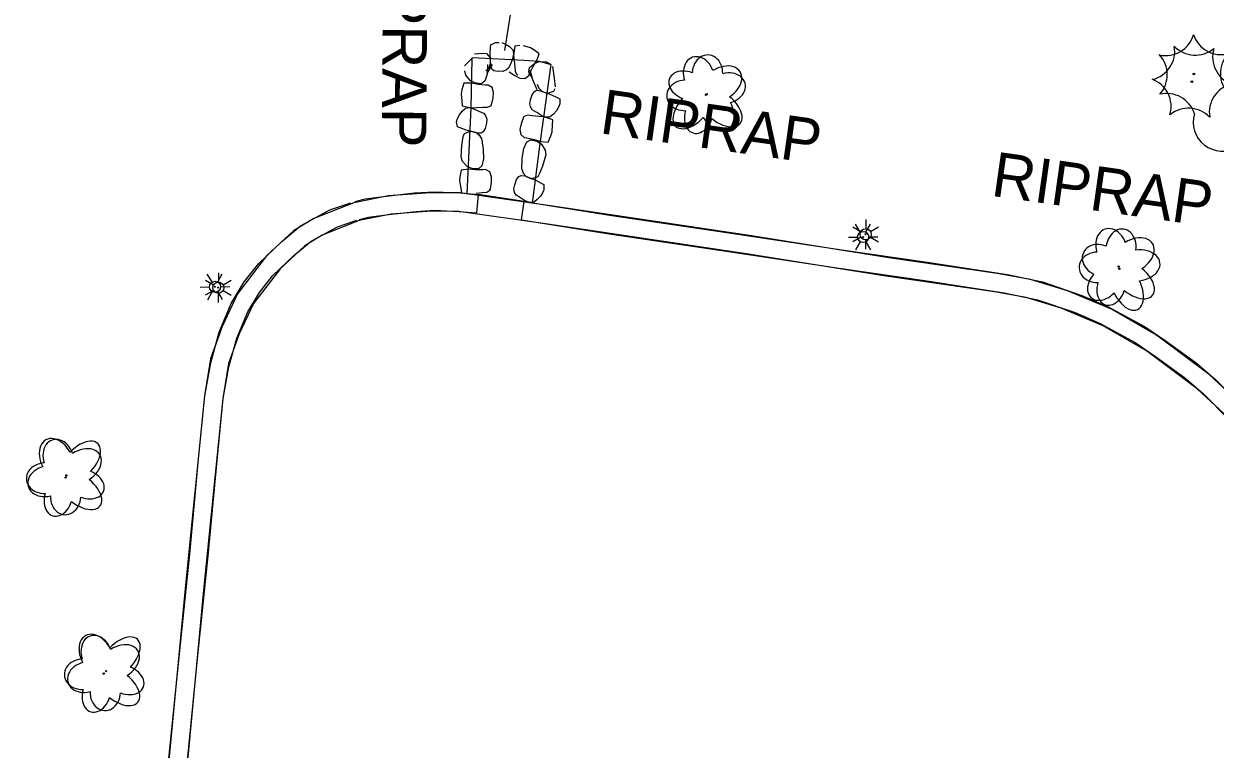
# Model space of a CAD drawing. Extents: x 588843 to 2552415, y 180129 to 269402.
# Drawn here: x 594233.1 to 594393.8, y 185029.4 to 185127.3 of the extents above; entities that cross this region are included whole.
import ezdxf

# ---------------------------------------------------------------- set-up
doc = ezdxf.new("R2010")
doc.units = 0
for name, color, linetype in [('Default', 7, 'Continuous'), ('E_DRN_RipRap', 7, 'Continuous'), ('E_DRN_RipRap_Text', 7, 'Continuous'), ('E_DWY', 7, 'Continuous'), ('E_LAND_Vegetation', 7, 'Continuous'), ('E_LTG', 7, 'Continuous'), ('E_WTR_P', 7, 'Continuous')]:
    doc.layers.add(name, color=color, linetype=linetype)

# ---------------------------------------------------------------- blocks, each defined once
blk = doc.blocks.new('DTRE')
at = {"layer": 'Default'}
blk.add_circle((-0.18, 0), 0.183, dxfattribs=at)
for centre, major_axis, ratio in [((-1.87, 5.32), (1.36, -4.98), 0.782863), ((4.06, 2.74), (-5.27, -2.93), 0.691916), ((-5.87, 0.15), (4.93, -0.12), 0.832022), ((3.54, -3.71), (-5.01, 4.58), 0.560249), ((-2.49, -5.24), (1.8, 4.86), 0.716896)]:
    blk.add_ellipse(centre, major_axis=major_axis, ratio=ratio, start_param=1.570796, end_param=4.712389, dxfattribs=at)
blk = doc.blocks.new('CTRE')
at = {"layer": 'Default'}
blk.add_circle((0, 0), 0.223, dxfattribs=at)
for centre, start, end in [((-11.97, 8.96), 280.2067, 5.9716), ((1.81, 14.92), 220.2113, 305.9762), ((13.83, 5.89), 160.2113, 245.9762), ((-13.83, -5.9), 340.2113, 65.9762), ((12.03, -9.04), 185.9272, 100.2511), ((-1.81, -14.93), 40.2113, 125.9762)]:
    blk.add_arc(centre, 7.87, start, end, dxfattribs=at)
blk = doc.blocks.new('RIPRT')
at = {"layer": 'E_DRN_RipRap_Text'}
blk.add_text('RIPRAP', height=12, dxfattribs=at).set_placement((-0.14, -3.59))
blk = doc.blocks.new('LPOL')
at = {"layer": 'Default'}
for p, q in [((-0.75, 1.3), (-2, 3.46)), ((0.75, 1.3), (2, 3.46)), ((-4, 0), (-1.5, 0)), ((1.5, 0), (4, 0)), ((-2, -3.46), (-0.75, -1.3)), ((2, -3.46), (0.75, -1.3))]:
    blk.add_line(p, q, dxfattribs=at)
for radius in [1.5, 1.5, 1.5, 0.125]:
    blk.add_circle((0, 0), radius, dxfattribs=at)
blk = doc.blocks.new('LPOL_4')
at = {"layer": 'E_LTG'}
for p, q in [((-2.5, 4.3), (-6.6, 11.4)), ((2.5, 4.3), (6.6, 11.4)), ((-13.1, 0), (-4.9, 0)), ((4.9, 0), (13.1, 0)), ((-6.6, -11.4), (-2.5, -4.3)), ((6.6, -11.4), (2.5, -4.3))]:
    blk.add_line(p, q, dxfattribs=at)
for radius in [4.92, 4.92, 4.92, 0.41]:
    blk.add_circle((0, 0), radius, dxfattribs=at)
blk = doc.blocks.new('RIPRT_3')
at = {"layer": 'E_DRN_RipRap_Text'}
blk.add_text('RIPRAP', height=39.37, dxfattribs=at).set_placement((-0.5, -11.8))
blk = doc.blocks.new('DTRE_4')
at = {"layer": 'E_LAND_Vegetation'}
blk.add_circle((-0.6, 0), 0.601, dxfattribs=at)
for centre, major_axis, ratio in [((-6.1, 17.5), (4.5, -16.3), 0.782863), ((13.3, 9), (-17.3, -9.6), 0.691916), ((-19.3, 0.5), (16.2, -0.4), 0.832022), ((11.6, -12.2), (-16.4, 15), 0.560249), ((-8.2, -17.2), (5.9, 15.9), 0.716896)]:
    blk.add_ellipse(centre, major_axis=major_axis, ratio=ratio, start_param=1.570796, end_param=4.712389, dxfattribs=at)
blk = doc.blocks.new('CTRE_4')
at = {"layer": 'E_LAND_Vegetation'}
blk.add_circle((0, 0), 0.733, dxfattribs=at)
for centre, start, end in [((-39.3, 29.4), 280.2067, 5.9716), ((5.9, 49), 220.2113, 305.9762), ((45.4, 19.3), 160.2113, 245.9762), ((-45.4, -19.3), 340.2113, 65.9762), ((39.5, -29.6), 100.2511, 185.9272), ((-5.9, -49), 40.2113, 125.9762)]:
    blk.add_arc(centre, 25.8, start, end, dxfattribs=at)

msp = doc.modelspace()

# ---------------------------------------------------------------- linework, layer by layer
at = {"layer": 'E_DRN_RipRap'}
for p, q in [((594296, 185123.2), (594296.04, 185124.04)), ((594296.04, 185124.04), (594296.08, 185124.42)), ((594296.08, 185124.42), (594296.7, 185124.73)), ((594296.7, 185124.73), (594297.19, 185124.73)), ((594297.56, 185124.73), (594298.06, 185124.52)), ((594298.06, 185124.52), (594298.58, 185124.19)), ((594298.58, 185124.19), (594298.92, 185123.88)), ((594298.92, 185123.88), (594299.04, 185123.75)), ((594299.04, 185123.75), (594299.15, 185123.2)), ((594299.33, 185124.24), (594299.14, 185122.99)), ((594299.99, 185124.32), (594299.33, 185124.24)), ((594301.41, 185124.03), (594300.47, 185124.27)), ((594301.87, 185123.74), (594301.41, 185124.03)), ((594302.6, 185123.19), (594301.87, 185123.74)), ((594292.52, 185121.57), (594293.58, 185122.66)), ((594293.87, 185123.22), (594295.06, 185123.29)), ((594295.06, 185123.29), (594295.47, 185123.26)), ((594295.47, 185123.26), (594296.03, 185122.62)), ((594296.06, 185121.61), (594296, 185123.2)), ((594296.05, 185121.85), (594296.03, 185122.62)), ((594298.75, 185121.95), (594298.49, 185121.3)), ((594298.99, 185122.55), (594298.75, 185121.95)), ((594299.15, 185123.2), (594298.99, 185122.55)), ((594299.14, 185122.99), (594299.22, 185122.32)), ((594299.22, 185122.32), (594299.29, 185121.46)), ((594301.3, 185121.36), (594301.97, 185121.91)), ((594301.77, 185121.49), (594302.27, 185122.31)), ((594301.97, 185121.91), (594302.6, 185122.16)), ((594302.27, 185122.31), (594302.6, 185123.19)), ((594302.6, 185122.16), (594303.54, 185122.13)), ((594303.54, 185122.13), (594304.07, 185121.86)), ((594292.7, 185120.32), (594292.56, 185120.92)), ((594293.32, 185119.58), (594292.7, 185120.32)), ((594295.57, 185120.45), (594295.28, 185119.54)), ((594295.4, 185120.89), (594295.81, 185121.28)), ((594296.25, 185121.77), (594295.53, 185120.54)), ((594295.63, 185121.76), (594295.57, 185120.45)), ((594295.81, 185121.28), (594296.05, 185121.85)), ((594296.2, 185121.13), (594296.06, 185121.61)), ((594296.47, 185120.93), (594296.2, 185121.13)), ((594296.98, 185120.81), (594296.47, 185120.93)), ((594297.72, 185120.88), (594296.98, 185120.81)), ((594297.7, 185120.83), (594297.15, 185120.86)), ((594298.2, 185121.04), (594297.7, 185120.83)), ((594298.49, 185121.3), (594298.2, 185121.04)), ((594298.55, 185120.77), (594299.32, 185120.26)), ((594299.29, 185121.46), (594299.34, 185120.84)), ((594299.34, 185120.84), (594299.58, 185120.42)), ((594299.58, 185120.42), (594299.71, 185120.35)), ((594301.2, 185120.26), (594301.33, 185120.6)), ((594301.21, 185120.78), (594301.3, 185121.36)), ((594301.66, 185120), (594301.21, 185120.78)), ((594301.33, 185120.6), (594301.77, 185121.49)), ((594301.74, 185119.71), (594301.36, 185120.99)), ((594304.37, 185121.49), (594304.63, 185119.94)), ((594292.45, 185119.23), (594292.18, 185118.34)), ((594293.4, 185119.24), (594292.45, 185119.23)), ((594293.92, 185119.29), (594293.32, 185119.58)), ((594294.36, 185119.08), (594293.4, 185119.24)), ((594294.78, 185119.18), (594293.92, 185119.29)), ((594295.35, 185118.99), (594294.36, 185119.08)), ((594295.28, 185119.54), (594294.78, 185119.18)), ((594295.72, 185118.99), (594295.35, 185118.99)), ((594296.25, 185118.65), (594295.72, 185118.99)), ((594299.32, 185120.26), (594299.99, 185119.94)), ((594299.99, 185119.94), (594300.68, 185119.89)), ((594300.68, 185119.89), (594301.2, 185120.26)), ((594302.32, 185118.36), (594301.74, 185119.71)), ((594302.34, 185119.11), (594302.54, 185118.58)), ((594304.63, 185119.94), (594304.73, 185118.76)), ((594292.18, 185118.34), (594292.07, 185117.81)), ((594292.07, 185117.81), (594292.17, 185116.85)), ((594296.15, 185116.33), (594296.37, 185117.25)), ((594296.44, 185117.99), (594296.25, 185118.65)), ((594296.37, 185117.25), (594296.44, 185117.99)), ((594301.44, 185116.99), (594301.65, 185117.69)), ((594301.65, 185117.69), (594301.96, 185118.12)), ((594301.96, 185118.12), (594302.25, 185118.29)), ((594302.25, 185118.29), (594302.75, 185118.23)), ((594302.54, 185118.58), (594302.97, 185118.15)), ((594302.75, 185118.23), (594304.25, 185117.67)), ((594302.97, 185118.15), (594303.7, 185117.87)), ((594304.51, 185118.14), (594303.7, 185117.87)), ((594304.25, 185117.67), (594305.02, 185117.31)), ((594304.7, 185118.5), (594304.51, 185118.14)), ((594305.02, 185117.31), (594305.36, 185117.13)), ((594305.36, 185117.13), (594305.4, 185116.44)), ((594292.17, 185116.85), (594292.2, 185116.2)), ((594292.2, 185116.2), (594293.45, 185115.94)), ((594292.21, 185115.45), (594292.55, 185115.77)), ((594292.55, 185115.77), (594292.68, 185115.88)), ((594292.68, 185115.88), (594293.24, 185115.95)), ((594293.24, 185115.95), (594293.88, 185115.75)), ((594293.45, 185115.94), (594294.13, 185115.97)), ((594293.88, 185115.75), (594294.47, 185115.49)), ((594294.13, 185115.97), (594295, 185115.99)), ((594294.47, 185115.49), (594295.1, 185115.19)), ((594295, 185115.99), (594295.63, 185116)), ((594295.63, 185116), (594296.06, 185116.21)), ((594296.06, 185116.21), (594296.15, 185116.33)), ((594301.32, 185116.46), (594301.44, 185116.99)), ((594301.45, 185115.94), (594301.32, 185116.46)), ((594301.66, 185115.66), (594301.46, 185116)), ((594302.26, 185115.29), (594301.66, 185115.66)), ((594304.94, 185115.5), (594304.51, 185115.05)), ((594305.22, 185115.99), (594304.94, 185115.53)), ((594305.4, 185116.44), (594305.22, 185115.99)), ((594291.46, 185114.03), (594291.6, 185114.48)), ((594291.58, 185113.35), (594291.46, 185114.03)), ((594291.6, 185114.48), (594291.84, 185114.96)), ((594291.84, 185114.96), (594292.21, 185115.45)), ((594295.1, 185115.19), (594295.35, 185114.89)), ((594295.35, 185114.89), (594295.53, 185114.39)), ((594295.53, 185114.39), (594295.47, 185113.85)), ((594300.48, 185114.64), (594300.15, 185113.74)), ((594300.58, 185114.75), (594300.48, 185114.64)), ((594301.04, 185114.91), (594300.58, 185114.75)), ((594301.67, 185114.84), (594301.04, 185114.91)), ((594302.53, 185114.76), (594301.67, 185114.84)), ((594302.81, 185114.95), (594302.26, 185115.29)), ((594303.22, 185114.71), (594302.53, 185114.76)), ((594303.42, 185114.67), (594302.81, 185114.95)), ((594304.42, 185114.3), (594303.22, 185114.71)), ((594303.98, 185114.67), (594303.42, 185114.67)), ((594304.13, 185114.77), (594303.98, 185114.67)), ((594304.51, 185115.05), (594304.13, 185114.77)), ((594304.37, 185113.64), (594304.42, 185114.3)), ((594291.93, 185113.2), (594291.58, 185113.35)), ((594292.73, 185112.91), (594291.93, 185113.2)), ((594292.36, 185112.06), (594292.52, 185112.44)), ((594292.52, 185112.44), (594293.3, 185112.77)), ((594294.28, 185112.5), (594292.73, 185112.91)), ((594294.05, 185112.57), (594293.3, 185112.77)), ((594294.52, 185112.18), (594294.05, 185112.57)), ((594294.78, 185112.5), (594294.28, 185112.5)), ((594294.8, 185111.82), (594294.5, 185112.31)), ((594295.05, 185112.69), (594294.78, 185112.5)), ((594295.32, 185113.14), (594295.05, 185112.69)), ((594295.47, 185113.85), (594295.32, 185113.14)), ((594300.15, 185113.74), (594299.99, 185113.01)), ((594299.99, 185113.01), (594300.1, 185112.32)), ((594300.1, 185112.32), (594300.58, 185111.91)), ((594304.17, 185112.14), (594304.35, 185112.66)), ((594304.35, 185112.66), (594304.37, 185113.64)), ((594292.06, 185109.26), (594292.18, 185110.83)), ((594292.18, 185110.83), (594292.36, 185112.01)), ((594294.8, 185111.82), (594295.04, 185110.36)), ((594300.54, 185110.43), (594300.95, 185111.31)), ((594300.58, 185111.91), (594300.95, 185111.87)), ((594300.95, 185111.87), (594301.92, 185111.66)), ((594300.95, 185111.31), (594301.48, 185111.61)), ((594301.48, 185111.61), (594302.32, 185111.4)), ((594301.92, 185111.66), (594302.85, 185111.38)), ((594302.32, 185111.4), (594302.89, 185111.02)), ((594302.85, 185111.38), (594303.79, 185111.28)), ((594302.89, 185111.02), (594303.4, 185110.21)), ((594303.79, 185111.28), (594304.17, 185112.14)), ((594292.25, 185108.66), (594292.06, 185109.26)), ((594295.04, 185110.36), (594295.1, 185109.03)), ((594300.25, 185107.64), (594300.32, 185109.12)), ((594300.32, 185109.12), (594300.54, 185110.43)), ((594303.47, 185109.59), (594303.03, 185108.07)), ((594303.4, 185110.21), (594303.47, 185109.59)), ((594292.09, 185107.53), (594291.9, 185106.61)), ((594293.04, 185107.63), (594292.09, 185107.53)), ((594292.92, 185107.97), (594292.25, 185108.66)), ((594293.56, 185107.72), (594292.92, 185107.97)), ((594294.01, 185107.55), (594293.04, 185107.63)), ((594294.42, 185107.69), (594293.56, 185107.72)), ((594295, 185107.54), (594294.01, 185107.55)), ((594294.88, 185108.09), (594294.42, 185107.69)), ((594295.1, 185109.03), (594294.88, 185108.09)), ((594295.37, 185107.58), (594295, 185107.54)), ((594295.92, 185107.27), (594295.37, 185107.58)), ((594300.25, 185107.64), (594300.44, 185107.1)), ((594303.03, 185108.07), (594302.6, 185106.96)), ((594291.9, 185106.61), (594291.84, 185106.07)), ((594291.84, 185106.07), (594292.02, 185105.1)), ((594296.17, 185106.63), (594295.92, 185107.27)), ((594296.03, 185104.93), (594296.17, 185105.87)), ((594296.17, 185105.87), (594296.17, 185106.63)), ((594299.29, 185105.54), (594299.53, 185106.23)), ((594299.53, 185106.23), (594299.85, 185106.65)), ((594299.85, 185106.65), (594300.15, 185106.81)), ((594300.15, 185106.81), (594300.64, 185106.74)), ((594300.44, 185107.1), (594300.86, 185106.65)), ((594300.64, 185106.74), (594302.13, 185106.15)), ((594300.86, 185106.65), (594301.58, 185106.35)), ((594302.4, 185106.6), (594301.58, 185106.35)), ((594302.13, 185106.15), (594302.88, 185105.76)), ((594302.6, 185106.96), (594302.4, 185106.6)), ((594292.02, 185105.1), (594292.11, 185104.45)), ((594292.11, 185104.45), (594293.37, 185104.29)), ((594294.05, 185104.39), (594294.91, 185104.48)), ((594294.91, 185104.48), (594295.54, 185104.55)), ((594295.54, 185104.55), (594295.95, 185104.79)), ((594295.95, 185104.79), (594296.03, 185104.93)), ((594299.17, 185105), (594299.29, 185105.54)), ((594299.28, 185104.48), (594299.17, 185105)), ((594299.48, 185104.14), (594299.28, 185104.48)), ((594303.05, 185104.43), (594302.76, 185103.98)), ((594302.88, 185105.76), (594303.22, 185105.57)), ((594303.24, 185104.87), (594303.05, 185104.43)), ((594303.22, 185105.57), (594303.24, 185104.87)), ((594300.08, 185103.77), (594299.48, 185104.14)), ((594300.63, 185103.43), (594300.08, 185103.77)), ((594301.24, 185103.15), (594300.63, 185103.43)), ((594301.8, 185103.15), (594301.24, 185103.15)), ((594301.95, 185103.25), (594301.8, 185103.15)), ((594302.33, 185103.53), (594301.95, 185103.25)), ((594302.76, 185103.98), (594302.33, 185103.53))]:
    msp.add_line(p, q, dxfattribs=at)
msp.add_lwpolyline([(594292.89, 185104.31), (594293.4, 185115.93), (594293.55, 185122.54), (594293.61, 185122.73), (594300.57, 185122.37), (594302.57, 185122.21), (594304.18, 185121.75), (594302.67, 185111.12), (594301.65, 185103.05)], dxfattribs=at)
at = {"layer": 'E_DWY'}
for points in [[(594349.73, 185095.69), (594331.22, 185098.63), (594304.12, 185102.7), (594291.93, 185104.45), (594287.94, 185104.46), (594282.29, 185104.03), (594277.62, 185103.12), (594272.2, 185100.98), (594269.47, 185099.31), (594265.84, 185095.94), (594261.92, 185090.82), (594259.83, 185086.4), (594258.28, 185082.03), (594257.46, 185077.04), (594254.84, 185051.07)], [(594277.73, 185103.3), (594279.13, 185103.64), (594282, 185103.99), (594285.79, 185104.43), (594288.47, 185104.6), (594291.93, 185104.44), (594294.37, 185104.22)], [(594300.19, 185100.79), (594300.57, 185103.26), (594294.37, 185104.22), (594294.13, 185101.73)], [(594244.88, 184928.74), (594244.78, 184937.43), (594244.98, 184945.25), (594245.1, 184947.8), (594245.86, 184956.29), (594247.11, 184970.79), (594248.37, 184984.11), (594249.96, 185000.12), (594251.21, 185013.34), (594252.53, 185026.76), (594254.08, 185042.25), (594255.47, 185055.7), (594256.67, 185068.54), (594257.49, 185077.06), (594258.32, 185081.51), (594259.43, 185085.64), (594261.04, 185089.5), (594262.82, 185092.44), (594264.78, 185094.93), (594267.84, 185097.85), (594270.42, 185099.99), (594274.37, 185102.16), (594277.19, 185103.11)], [(594300.57, 185103.26), (594312.41, 185101.39), (594328.49, 185099.01), (594343.4, 185096.76), (594355.24, 185095.05), (594365.77, 185093.42), (594370.48, 185092.45), (594375.78, 185090.61), (594379.32, 185089.06), (594384.3, 185086.38), (594387.15, 185084.42), (594391.18, 185081.52), (594393.87, 185079.22), (594397.49, 185075.51)], [(594349.34, 185093.22), (594330.84, 185096.16), (594303.76, 185100.22), (594291.74, 185101.95), (594288.03, 185101.96), (594282.62, 185101.55), (594278.33, 185100.71), (594273.32, 185098.74), (594270.99, 185097.3), (594267.7, 185094.25), (594264.06, 185089.51), (594262.15, 185085.44), (594260.71, 185081.4), (594259.94, 185076.71), (594257.33, 185050.82)], [(594278.33, 185100.87), (594279.58, 185101.18), (594282.29, 185101.51), (594286.01, 185101.94), (594288.49, 185102.1), (594291.76, 185101.95), (594294.14, 185101.73)], [(594247.38, 184928.76), (594247.28, 184937.41), (594247.48, 184945.16), (594247.59, 184947.63), (594248.35, 184956.07), (594249.6, 184970.56), (594250.86, 184983.87), (594252.45, 184999.88), (594253.7, 185013.1), (594255.02, 185026.51), (594256.57, 185042), (594257.96, 185055.45), (594259.16, 185068.31), (594259.97, 185076.71), (594260.76, 185080.96), (594261.8, 185084.83), (594263.28, 185088.37), (594264.88, 185091.02), (594266.63, 185093.25), (594269.5, 185095.98), (594271.83, 185097.91), (594275.38, 185099.86), (594277.99, 185100.74)], [(594300.19, 185100.79), (594312.03, 185098.92), (594328.13, 185096.54), (594343.03, 185094.29), (594354.87, 185092.58), (594365.32, 185090.96), (594369.81, 185090.03), (594374.87, 185088.28), (594378.23, 185086.81), (594382.99, 185084.24), (594385.72, 185082.37), (594389.63, 185079.55), (594392.16, 185077.39), (594395.7, 185073.77)], [(594413.67, 184939.66), (594413.72, 184956.86), (594413.55, 185000.63), (594413.46, 185030.35), (594412.99, 185042.67), (594412.34, 185047.56), (594411.06, 185052.74), (594408.06, 185060.16), (594404.16, 185066.9), (594400.6, 185072.02), (594397.39, 185075.8), (594392.94, 185079.94), (594385.86, 185085.25), (594379.79, 185088.73), (594373.85, 185091.24), (594368.86, 185092.77), (594364.37, 185093.55), (594349.73, 185095.69)], [(594411.17, 184939.67), (594411.22, 184956.86), (594411.05, 185000.62), (594410.96, 185030.3), (594410.49, 185042.46), (594409.88, 185047.1), (594408.68, 185051.97), (594405.81, 185059.06), (594402.04, 185065.56), (594398.62, 185070.49), (594395.57, 185074.07), (594391.33, 185078.02), (594384.48, 185083.15), (594378.67, 185086.48), (594372.99, 185088.89), (594368.28, 185090.34), (594363.98, 185091.08), (594349.37, 185093.21)], [(594254.84, 185051.07), (594251.72, 185017.97), (594248.57, 184986.21), (594245.24, 184952.75), (594244.75, 184946.03)], [(594257.33, 185050.83), (594254.21, 185017.73), (594251.06, 184985.96), (594247.73, 184952.54), (594247.24, 184945.85)]]:
    msp.add_lwpolyline(points, dxfattribs=at)
at = {"layer": 'E_WTR_P'}
msp.add_lwpolyline([(594297.95, 185123.66), (594298.85, 185129.34), (594299.98, 185133.58)], dxfattribs=at)

# ---------------------------------------------------------------- block references
at = {"layer": 'E_DRN_RipRap_Text'}
for name, p, xscale, yscale, rotation in [('RIPRT', (594283.36, 185140.37), 0.4999999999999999, 0.49999999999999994, -90.39935623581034), ('RIPRT_3', (594310.95, 185114.28), 0.1524003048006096, 0.15240030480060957, -8.075737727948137), ('RIPRT_3', (594363.72, 185105.84), 0.1524003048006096, 0.15240030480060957, -8.075737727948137)]:
    msp.add_blockref(name, p, dxfattribs=dict(at, xscale=xscale, yscale=yscale, rotation=rotation))
at = {"layer": 'E_LAND_Vegetation'}
for name, p, xscale, yscale, rotation in [('CTRE', (594390.89, 185120.48), 0.4999999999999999, 0.4999999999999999, -22.447857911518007), ('CTRE_4', (594390.62, 185119.45), 0.15240030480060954, 0.15240030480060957, 3.4338469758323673), ('DTRE_4', (594325.2, 185117.69), 0.15240030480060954, 0.15240030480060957, 3.4338469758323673), ('DTRE', (594325.2, 185117.66), 0.4999999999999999, 0.49999999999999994, -90.39935623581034), ('DTRE', (594380.92, 185094.17), 0.4999999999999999, 0.4999999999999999, -22.447857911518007), ('DTRE_4', (594380.82, 185094.5), 0.15240030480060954, 0.15240030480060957, 3.4338469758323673), ('DTRE_4', (594238.84, 185066.04), 0.15240030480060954, 0.15240030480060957, 3.4338469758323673), ('DTRE', (594238.84, 185066.41), 0.49999999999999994, 0.5, 89.10482727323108), ('DTRE_4', (594243.97, 185039.59), 0.15240030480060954, 0.15240030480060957, 3.4338469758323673), ('DTRE', (594244.2, 185039.99), 0.49999999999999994, 0.5, 89.10482727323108)]:
    msp.add_blockref(name, p, dxfattribs=dict(at, xscale=xscale, yscale=yscale, rotation=rotation))
at = {"layer": 'E_LTG'}
for name, p, xscale, yscale, rotation in [('LPOL_4', (594346.29, 185098.49), 0.15240030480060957, 0.15240030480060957, 0.8014450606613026), ('LPOL', (594346.62, 185098.86), 0.4999999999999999, 0.49999999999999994, -90.39935623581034), ('LPOL_4', (594258.87, 185091.77), 0.15240030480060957, 0.15240030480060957, 0.8014450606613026), ('LPOL', (594259.32, 185091.66), 0.4999999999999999, 0.49999999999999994, -90.39935623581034)]:
    msp.add_blockref(name, p, dxfattribs=dict(at, xscale=xscale, yscale=yscale, rotation=rotation))

doc.saveas('drawing.dxf')
